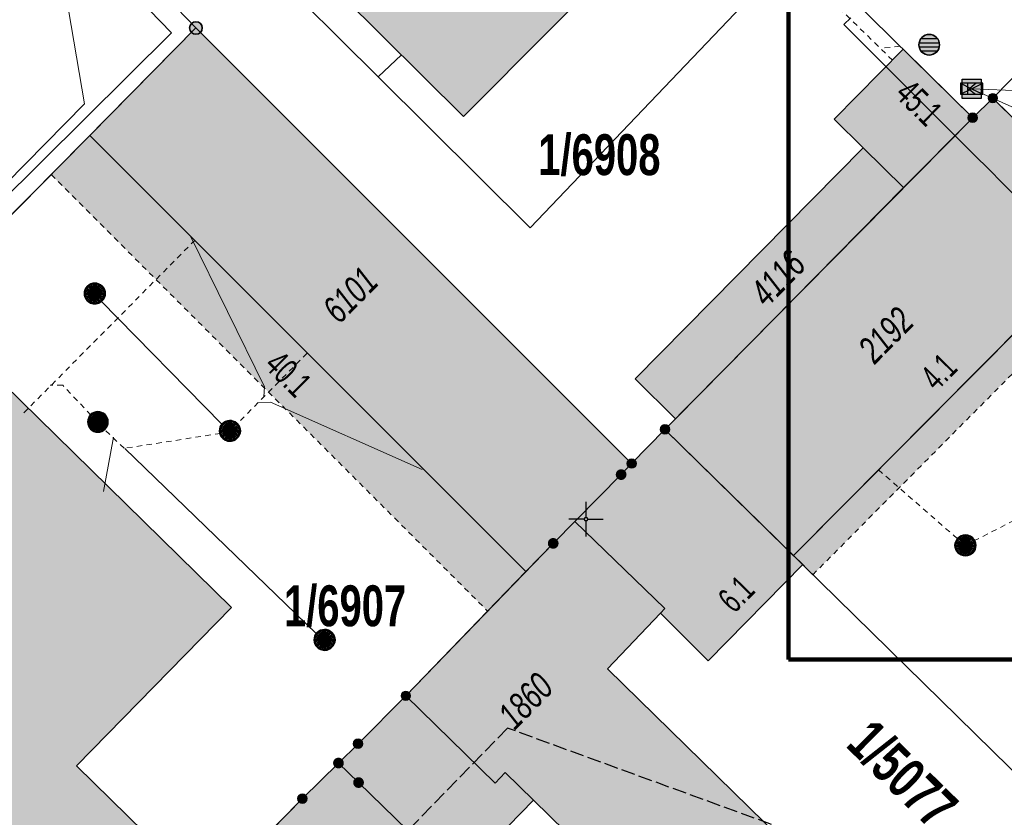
# Model space of a CAD drawing. Header units: metres. Extents: x 2695560 to 2696939, y 1260491 to 1262050.
# Tile 326 of 656: x 2695805 to 2695841, y 1260989 to 1261018. Entities that reach past the tile are written whole.
import ezdxf

# ---------------------------------------------------------------- set-up
doc = ezdxf.new("R2010")
doc.units = ezdxf.units.M
for name, pattern in [('AUSGEZOGEN', [0]), ('STRICHLINIE_S4', [0.66, 0.5, -0.16]), ('VERDECKT2_S2', [0.36, 0.2, -0.16])]:
    doc.linetypes.add(name, pattern=pattern)
for name, color, linetype in [('XR$1$AV_Flächen (EO)', 7, 'AUSGEZOGEN'), ('XR$1$AV_Gebäudeflächen (BB)', 7, 'AUSGEZOGEN'), ('XR$1$AV_Gebäudeflächen (EO)', 7, 'AUSGEZOGEN'), ('XR$1$AV_Grenzpunkte', 7, 'AUSGEZOGEN'), ('XR$1$AV_Grundstück-Nr.', 7, 'AUSGEZOGEN'), ('XR$1$AV_Haus-Nr.', 7, 'AUSGEZOGEN'), ('XR$1$AV_Koordinatennetzpunkte', 7, 'AUSGEZOGEN'), ('XR$1$AV_Linien (BB)', 7, 'AUSGEZOGEN'), ('XR$1$AV_Linien (EO)', 7, 'AUSGEZOGEN'), ('XR$1$AV_Proj. Gebäude', 7, 'AUSGEZOGEN'), ('XR$1$AV_Versicherung-Nr.', 7, 'AUSGEZOGEN'), ('XR$1$AW_LK_Schachtdeckel', 24, 'AUSGEZOGEN'), ('XR$1$FM_LK_SW_TRASSEKNOTEN', 94, 'AUSGEZOGEN'), ('XR$1$Liegenschaftsgrenzen', 7, 'AUSGEZOGEN'), ('XR$1$PFAV', 255, 'AUSGEZOGEN'), ('XR$1$PFAW', 255, 'AUSGEZOGEN'), ('XR$1$PFWFM', 255, 'AUSGEZOGEN'), ('XR$1$TV_LK_KNOTEN', 92, 'AUSGEZOGEN'), ('XR$5$_40012', 7, 'Continuous')]:
    doc.layers.add(name, color=color, linetype=linetype)
for name, color, linetype, lineweight in [('XR$2$ABW-Linie-R-genau', 4, 'AUSGEZOGEN', 18), ('XR$2$ABW-Linie-R-ungenau', 4, 'VERDECKT2_S2', 18), ('XR$2$ABW-Punkt', 6, 'AUSGEZOGEN', 18), ('XR$2$KOM-Linie-U-genau', 91, 'AUSGEZOGEN', 18), ('XR$2$KOM-Punkt-U', 91, 'AUSGEZOGEN', 18), ('XR$5$STANDARD_1', 7, 'AUSGEZOGEN', 13)]:
    doc.layers.add(name, color=color, linetype=linetype, lineweight=lineweight)
doc.styles.add('ARIAL', font='arial.ttf')

# ---------------------------------------------------------------- blocks, each defined once
blk = doc.blocks.new('BAV15')
at = {"layer": 'XR$1$PFAV', "transparency": 33554687}
blk.add_hatch(color=7, dxfattribs=at).paths.add_polyline_path([(0.5, 0), (0.49, 0.101), (0.459, 0.197), (0.41, 0.286), (0.344, 0.362), (0.264, 0.424), (0.174, 0.469), (0.076, 0.494), (-0.025, 0.499), (-0.125, 0.484), (-0.22, 0.449), (-0.306, 0.395), (-0.379, 0.326), (-0.437, 0.243), (-0.477, 0.15), (-0.497, 0.051), (-0.497, -0.051), (-0.477, -0.15), (-0.437, -0.243), (-0.379, -0.326), (-0.306, -0.395), (-0.22, -0.449), (-0.125, -0.484), (-0.025, -0.499), (0.076, -0.494), (0.174, -0.469), (0.264, -0.424), (0.344, -0.362), (0.41, -0.286), (0.459, -0.197), (0.49, -0.101)])
at = {"color": 7, "transparency": 33554687}
for start, end in [(90, 270), (270, 90)]:
    blk.add_arc((0, 0), 0.5, start, end, dxfattribs=at)
at = {"layer": 'XR$1$PFAV', "transparency": 33554687}
blk.add_circle((0, 0), 0.5, dxfattribs=at)
blk = doc.blocks.new('BWAV20')
at = {"true_color": 0x000000, "transparency": 33554687}
blk.add_hatch(color=18, dxfattribs=at).paths.add_polyline_path([(0.167, 0), (0.163, 0.034), (0.153, 0.066), (0.137, 0.095), (0.115, 0.121), (0.088, 0.141), (0.058, 0.156), (0.025, 0.165), (-0.008, 0.166), (-0.042, 0.161), (-0.073, 0.15), (-0.102, 0.132), (-0.126, 0.109), (-0.146, 0.081), (-0.159, 0.05), (-0.166, 0.017), (-0.166, -0.017), (-0.159, -0.05), (-0.146, -0.081), (-0.126, -0.109), (-0.102, -0.132), (-0.073, -0.15), (-0.042, -0.161), (-0.008, -0.166), (0.025, -0.165), (0.058, -0.156), (0.088, -0.141), (0.115, -0.121), (0.137, -0.095), (0.153, -0.066), (0.163, -0.034)])
at = {"layer": 'XR$1$PFAV', "transparency": 33554687}
blk.add_hatch(color=7, dxfattribs=at).paths.add_polyline_path([(0.5, 0), (0.49, 0.101), (0.459, 0.197), (0.41, 0.286), (0.344, 0.362), (0.264, 0.424), (0.174, 0.469), (0.076, 0.494), (-0.025, 0.499), (-0.125, 0.484), (-0.22, 0.449), (-0.306, 0.395), (-0.379, 0.326), (-0.437, 0.243), (-0.477, 0.15), (-0.497, 0.051), (-0.497, -0.051), (-0.477, -0.15), (-0.437, -0.243), (-0.379, -0.326), (-0.306, -0.395), (-0.22, -0.449), (-0.125, -0.484), (-0.025, -0.499), (0.076, -0.494), (0.174, -0.469), (0.264, -0.424), (0.344, -0.362), (0.41, -0.286), (0.459, -0.197), (0.49, -0.101)])
blk = doc.blocks.new('BAV2041')
at = {"color": 7, "transparency": 33554687}
for p, q in [((0, 0.5), (0, 0.05)), ((-0.05, 0), (-0.5, 0)), ((0.05, 0), (0.5, 0)), ((0, -0.05), (0, -0.5))]:
    blk.add_line(p, q, dxfattribs=at)
blk.add_circle((0, 0), 0.05, dxfattribs=at)
for start, end in [(90, 270), (270, 90)]:
    blk.add_arc((0, 0), 0.05, start, end, dxfattribs=at)
blk = doc.blocks.new('BAW2088')
at = {"layer": 'XR$1$PFAW', "transparency": 33554687}
blk.add_hatch(color=253, dxfattribs=at).paths.add_polyline_path([(0.51, 0), (0.5, 0.101), (0.47, 0.197), (0.421, 0.286), (0.355, 0.362), (0.275, 0.424), (0.184, 0.469), (0.086, 0.494), (-0.015, 0.499), (-0.115, 0.484), (-0.21, 0.449), (-0.296, 0.395), (-0.369, 0.326), (-0.427, 0.243), (-0.467, 0.15), (-0.487, 0.051), (-0.487, -0.051), (-0.467, -0.15), (-0.427, -0.243), (-0.369, -0.326), (-0.296, -0.395), (-0.21, -0.449), (-0.115, -0.484), (-0.015, -0.499), (0.086, -0.494), (0.184, -0.469), (0.275, -0.424), (0.355, -0.362), (0.421, -0.286), (0.47, -0.197), (0.5, -0.101)])
at = {"transparency": 33554687}
for start, end in [(91.1948, 268.8052), (268.8052, 91.1948)]:
    blk.add_arc((0.01, 0), 0.5, start, end, dxfattribs=at)
at = {"layer": 'XR$1$PFAW', "transparency": 33554687}
blk.add_circle((0.01, 0), 0.5, dxfattribs=at)
blk = doc.blocks.new('BAW2090')
at = {"layer": 'XR$1$PFAW', "lineweight": 25, "transparency": 33554687}
blk.add_hatch(color=7, dxfattribs=at).paths.add_polyline_path([(0.5, 0), (0.49, 0.101), (0.459, 0.197), (0.41, 0.286), (0.344, 0.362), (0.264, 0.424), (0.174, 0.469), (0.076, 0.494), (-0.025, 0.499), (-0.125, 0.484), (-0.22, 0.449), (-0.306, 0.395), (-0.379, 0.326), (-0.437, 0.243), (-0.477, 0.15), (-0.497, 0.051), (-0.497, -0.051), (-0.477, -0.15), (-0.437, -0.243), (-0.379, -0.326), (-0.306, -0.395), (-0.22, -0.449), (-0.125, -0.484), (-0.025, -0.499), (0.076, -0.494), (0.174, -0.469), (0.264, -0.424), (0.344, -0.362), (0.41, -0.286), (0.459, -0.197), (0.49, -0.101)])
at = {"lineweight": 25, "transparency": 33554687}
for p, q in [((-0.177, 0.468), (-0.177, -0.468)), ((0.179, 0.467), (0.177, -0.468))]:
    blk.add_line(p, q, dxfattribs=at)
for start, end in [(90, 180), (0, 90), (180, 270), (270, 0)]:
    blk.add_arc((0, 0), 0.5, start, end, dxfattribs=at)
blk = doc.blocks.new('BWFM6')
at = {"layer": 'XR$1$PFWFM', "transparency": 33554687}
blk.add_hatch(color=7, dxfattribs=at).paths.add_polyline_path([(0.5, 0), (0.49, 0.101), (0.459, 0.197), (0.41, 0.286), (0.344, 0.362), (0.264, 0.424), (0.174, 0.469), (0.076, 0.494), (-0.025, 0.499), (-0.125, 0.484), (-0.22, 0.449), (-0.306, 0.395), (-0.379, 0.326), (-0.437, 0.243), (-0.477, 0.15), (-0.497, 0.051), (-0.497, -0.051), (-0.477, -0.15), (-0.437, -0.243), (-0.379, -0.326), (-0.306, -0.395), (-0.22, -0.449), (-0.125, -0.484), (-0.025, -0.499), (0.076, -0.494), (0.174, -0.469), (0.264, -0.424), (0.344, -0.362), (0.41, -0.286), (0.459, -0.197), (0.49, -0.101)])
at = {"color": 94, "transparency": 33554687}
for p, q in [((-0.484, 0.1), (0.486, 0.1)), ((-0.4, 0.3), (0.4, 0.3)), ((-0.487, -0.1), (0.487, -0.1)), ((-0.4, -0.3), (0.4, -0.3))]:
    blk.add_line(p, q, dxfattribs=at)
for start, end in [(90, 270), (270, 90)]:
    blk.add_arc((0, 0), 0.5, start, end, dxfattribs=at)
at = {"layer": 'XR$1$PFWFM', "transparency": 33554687}
blk.add_circle((0, 0, 0.993), 0.5, dxfattribs=at)
blk = doc.blocks.new('BTV1')
at = {"layer": 'XR$1$PFWFM', "transparency": 33554687}
blk.add_hatch(color=7, dxfattribs=at).paths.add_polyline_path([(-0.5, 0.5), (-0.5, -0.5), (0.5, -0.5), (0.5, 0.5)])
at = {"color": 92, "transparency": 33554687}
for p, q in [((-0.219, 0.321), (-0.219, -0.298)), ((-0.208, -0.05), (0.23, 0.31)), ((-0.159, 0.001), (0.192, -0.283))]:
    blk.add_line(p, q, dxfattribs=at)
blk.add_polyline3d([(-0.5, 0.5, 0.993), (0.5, 0.5, 0.993), (0.5, -0.5, 0.993), (-0.5, -0.5, 0.993)], close=True, dxfattribs=at)
blk = doc.blocks.new('KOM-BAUWERK-U')
at = {"layer": 'XR$2$KOM-Punkt-U', "linetype": 'AUSGEZOGEN', "lineweight": 25, "transparency": 33554687}
blk.add_polyline3d([(-400, -200, 2500), (400, -200, 2500), (400, 200, 2500), (-400, 200, 2500)], close=True, dxfattribs=at)
for points in [[(-400, 200, 2500), (0, 0, 2500), (400, -200, 2500)], [(-400, -200, 2500), (0, 0, 2500), (400, 200, 2500)]]:
    blk.add_polyline3d(points, dxfattribs=at)
blk = doc.blocks.new('ABW-SCHLAMMSAMMLER_RUND')
at = {"layer": 'XR$2$ABW-Punkt', "linetype": 'AUSGEZOGEN', "lineweight": 13, "transparency": 33554687}
for p, q in [((-70, 75, 2500), (70, 75, 2500)), ((-70, -75, 2500), (70, -75, 2500))]:
    blk.add_line(p, q, dxfattribs=at)
blk.add_polyline3d([(90, 0, 2500), (0, 0, 2500), (-90, 0, 2500)], dxfattribs=at)
at = {"layer": 'XR$2$ABW-Punkt', "linetype": 'AUSGEZOGEN', "lineweight": 25, "transparency": 33554687}
for points in [[(-147, 29, 2500), (0, 0, 2500), (-150, 0, 2500)], [(-147, 29), (0, 0), (-150, 0)], [(-147, 29, 2500), (-147, 29), (-150, 0), (-150, 0, 2500)], [(-150, 0, 2500), (0, 0, 2500), (-147, -29, 2500)], [(-150, 0), (0, 0), (-147, -29)], [(-139, 57, 2500), (0, 0, 2500), (-147, 29, 2500)], [(-139, 57), (0, 0), (-147, 29)], [(-139, 57, 2500), (-139, 57), (-147, 29), (-147, 29, 2500)], [(-147, -29, 2500), (0, 0, 2500), (-139, -57, 2500)], [(-147, -29), (0, 0), (-139, -57)], [(-125, 83, 2500), (0, 0, 2500), (-139, 57, 2500)], [(-125, 83), (0, 0), (-139, 57)], [(-125, 83, 2500), (-125, 83), (-139, 57), (-139, 57, 2500)], [(-139, -57, 2500), (0, 0, 2500), (-125, -83, 2500)], [(-139, -57), (0, 0), (-125, -83)], [(-106, 106, 2500), (0, 0, 2500), (-125, 83, 2500)], [(-106, 106), (0, 0), (-125, 83)], [(-106, 106, 2500), (-106, 106), (-125, 83), (-125, 83, 2500)], [(-125, -83, 2500), (0, 0, 2500), (-106, -106, 2500)], [(-125, -83), (0, 0), (-106, -106)], [(-83, 125, 2500), (0, 0, 2500), (-106, 106, 2500)], [(-83, 125), (0, 0), (-106, 106)], [(-83, 125, 2500), (-83, 125), (-106, 106), (-106, 106, 2500)], [(-106, -106, 2500), (0, 0, 2500), (-83, -125, 2500)], [(-106, -106), (0, 0), (-83, -125)], [(-57, 139, 2500), (0, 0, 2500), (-83, 125, 2500)], [(-57, 139), (0, 0), (-83, 125)], [(-57, 139, 2500), (-57, 139), (-83, 125), (-83, 125, 2500)], [(-83, -125, 2500), (0, 0, 2500), (-57, -139, 2500)], [(-83, -125), (0, 0), (-57, -139)], [(-29, 147, 2500), (0, 0, 2500), (-57, 139, 2500)], [(-29, 147), (0, 0), (-57, 139)], [(-29, 147, 2500), (-29, 147), (-57, 139), (-57, 139, 2500)], [(-57, -139, 2500), (0, 0, 2500), (-29, -147, 2500)], [(-57, -139), (0, 0), (-29, -147)], [(0, 150, 2500), (0, 0, 2500), (-29, 147, 2500)], [(0, 150), (0, 0), (-29, 147)], [(0, 150, 2500), (0, 150), (-29, 147), (-29, 147, 2500)], [(-29, -147, 2500), (0, 0, 2500), (0, -150, 2500)], [(-29, -147), (0, 0), (0, -150)], [(29, 147, 2500), (0, 0, 2500), (0, 150, 2500)], [(29, 147), (0, 0), (0, 150)], [(29, 147, 2500), (29, 147), (0, 150), (0, 150, 2500)], [(57, 139, 2500), (0, 0, 2500), (29, 147, 2500)], [(57, 139), (0, 0), (29, 147)], [(83, 125, 2500), (0, 0, 2500), (57, 139, 2500)], [(83, 125), (0, 0), (57, 139)], [(106, 106, 2500), (0, 0, 2500), (83, 125, 2500)], [(106, 106), (0, 0), (83, 125)], [(125, 83, 2500), (0, 0, 2500), (106, 106, 2500)], [(125, 83), (0, 0), (106, 106)], [(139, 57, 2500), (0, 0, 2500), (125, 83, 2500)], [(139, 57), (0, 0), (125, 83)], [(147, 29, 2500), (0, 0, 2500), (139, 57, 2500)], [(147, 29), (0, 0), (139, 57)], [(150, 0, 2500), (0, 0, 2500), (147, 29, 2500)], [(150, 0), (0, 0), (147, 29)], [(0, -150, 2500), (0, 0, 2500), (29, -147, 2500)], [(29, -147, 2500), (0, 0, 2500), (57, -139, 2500)], [(57, -139, 2500), (0, 0, 2500), (83, -125, 2500)], [(83, -125, 2500), (0, 0, 2500), (106, -106, 2500)], [(106, -106, 2500), (0, 0, 2500), (125, -83, 2500)], [(125, -83, 2500), (0, 0, 2500), (139, -57, 2500)], [(139, -57, 2500), (0, 0, 2500), (147, -29, 2500)], [(147, -29, 2500), (0, 0, 2500), (150, 0, 2500)], [(0, -150), (0, 0), (29, -147)], [(29, -147), (0, 0), (57, -139)], [(57, -139), (0, 0), (83, -125)], [(83, -125), (0, 0), (106, -106)], [(106, -106), (0, 0), (125, -83)], [(125, -83), (0, 0), (139, -57)], [(139, -57), (0, 0), (147, -29)], [(147, -29), (0, 0), (150, 0)], [(57, 139, 2500), (57, 139), (29, 147), (29, 147, 2500)], [(83, 125, 2500), (83, 125), (57, 139), (57, 139, 2500)], [(106, 106, 2500), (106, 106), (83, 125), (83, 125, 2500)], [(125, 83, 2500), (125, 83), (106, 106), (106, 106, 2500)], [(139, 57, 2500), (139, 57), (125, 83), (125, 83, 2500)], [(147, 29, 2500), (147, 29), (139, 57), (139, 57, 2500)], [(150, 0, 2500), (150, 0), (147, 29), (147, 29, 2500)], [(-150, 0, 2500), (-150, 0), (-147, -29), (-147, -29, 2500)], [(-147, -29, 2500), (-147, -29), (-139, -57), (-139, -57, 2500)], [(-139, -57, 2500), (-139, -57), (-125, -83), (-125, -83, 2500)], [(-125, -83, 2500), (-125, -83), (-106, -106), (-106, -106, 2500)], [(-106, -106, 2500), (-106, -106), (-83, -125), (-83, -125, 2500)], [(-83, -125, 2500), (-83, -125), (-57, -139), (-57, -139, 2500)], [(-57, -139, 2500), (-57, -139), (-29, -147), (-29, -147, 2500)], [(-29, -147, 2500), (-29, -147), (0, -150), (0, -150, 2500)], [(0, -150, 2500), (0, -150), (29, -147), (29, -147, 2500)], [(29, -147, 2500), (29, -147), (57, -139), (57, -139, 2500)], [(57, -139, 2500), (57, -139), (83, -125), (83, -125, 2500)], [(83, -125, 2500), (83, -125), (106, -106), (106, -106, 2500)], [(106, -106, 2500), (106, -106), (125, -83), (125, -83, 2500)], [(125, -83, 2500), (125, -83), (139, -57), (139, -57, 2500)], [(139, -57, 2500), (139, -57), (147, -29), (147, -29, 2500)], [(147, -29, 2500), (147, -29), (150, 0), (150, 0, 2500)]]:
    blk.add_3dface(points, dxfattribs=at)
blk = doc.blocks.new('ABW-OELABSCHEIDER')
at = {"layer": 'XR$2$ABW-Punkt', "linetype": 'AUSGEZOGEN', "lineweight": 25, "transparency": 33554687}
for p, q in [((-100, 283, 2500), (-100, -283, 2500)), ((100, 283, 2500), (100, -283, 2500))]:
    blk.add_line(p, q, dxfattribs=at)
for points in [[(-294, 59, 2500), (0, 0, 2500), (-300, 0, 2500)], [(-294, 59), (0, 0), (-300, 0)], [(-294, 59, 2500), (-294, 59), (-300, 0), (-300, 0, 2500)], [(-277, 115, 2500), (0, 0, 2500), (-294, 59, 2500)], [(-277, 115), (0, 0), (-294, 59)], [(-277, 115, 2500), (-277, 115), (-294, 59), (-294, 59, 2500)], [(-249, 167, 2500), (0, 0, 2500), (-277, 115, 2500)], [(-249, 167), (0, 0), (-277, 115)], [(-249, 167, 2500), (-249, 167), (-277, 115), (-277, 115, 2500)], [(-212, 212, 2500), (0, 0, 2500), (-249, 167, 2500)], [(-212, 212), (0, 0), (-249, 167)], [(-212, 212, 2500), (-212, 212), (-249, 167), (-249, 167, 2500)], [(-167, 249, 2500), (0, 0, 2500), (-212, 212, 2500)], [(-167, 249), (0, 0), (-212, 212)], [(-167, 249, 2500), (-167, 249), (-212, 212), (-212, 212, 2500)], [(-115, 277, 2500), (0, 0, 2500), (-167, 249, 2500)], [(-115, 277), (0, 0), (-167, 249)], [(-115, 277, 2500), (-115, 277), (-167, 249), (-167, 249, 2500)], [(-59, 294, 2500), (0, 0, 2500), (-115, 277, 2500)], [(-59, 294), (0, 0), (-115, 277)], [(-59, 294, 2500), (-59, 294), (-115, 277), (-115, 277, 2500)], [(0, 300, 2500), (0, 0, 2500), (-59, 294, 2500)], [(0, 300), (0, 0), (-59, 294)], [(0, 300, 2500), (0, 300), (-59, 294), (-59, 294, 2500)], [(59, 294, 2500), (0, 0, 2500), (0, 300, 2500)], [(59, 294), (0, 0), (0, 300)], [(59, 294, 2500), (59, 294), (0, 300), (0, 300, 2500)], [(115, 277, 2500), (0, 0, 2500), (59, 294, 2500)], [(115, 277), (0, 0), (59, 294)], [(167, 249, 2500), (0, 0, 2500), (115, 277, 2500)], [(167, 249), (0, 0), (115, 277)], [(212, 212, 2500), (0, 0, 2500), (167, 249, 2500)], [(212, 212), (0, 0), (167, 249)], [(249, 167, 2500), (0, 0, 2500), (212, 212, 2500)], [(249, 167), (0, 0), (212, 212)], [(277, 115, 2500), (0, 0, 2500), (249, 167, 2500)], [(277, 115), (0, 0), (249, 167)], [(294, 59, 2500), (0, 0, 2500), (277, 115, 2500)], [(294, 59), (0, 0), (277, 115)], [(300, 0, 2500), (0, 0, 2500), (294, 59, 2500)], [(300, 0), (0, 0), (294, 59)], [(115, 277, 2500), (115, 277), (59, 294), (59, 294, 2500)], [(167, 249, 2500), (167, 249), (115, 277), (115, 277, 2500)], [(212, 212, 2500), (212, 212), (167, 249), (167, 249, 2500)], [(249, 167, 2500), (249, 167), (212, 212), (212, 212, 2500)], [(277, 115, 2500), (277, 115), (249, 167), (249, 167, 2500)], [(294, 59, 2500), (294, 59), (277, 115), (277, 115, 2500)], [(300, 0, 2500), (300, 0), (294, 59), (294, 59, 2500)], [(-300, 0, 2500), (0, 0, 2500), (-294, -59, 2500)], [(-300, 0), (0, 0), (-294, -59)], [(-300, 0, 2500), (-300, 0), (-294, -59), (-294, -59, 2500)], [(-294, -59, 2500), (0, 0, 2500), (-277, -115, 2500)], [(-294, -59), (0, 0), (-277, -115)], [(-294, -59, 2500), (-294, -59), (-277, -115), (-277, -115, 2500)], [(-277, -115, 2500), (0, 0, 2500), (-249, -167, 2500)], [(-277, -115), (0, 0), (-249, -167)], [(-277, -115, 2500), (-277, -115), (-249, -167), (-249, -167, 2500)], [(-249, -167, 2500), (0, 0, 2500), (-212, -212, 2500)], [(-249, -167), (0, 0), (-212, -212)], [(-249, -167, 2500), (-249, -167), (-212, -212), (-212, -212, 2500)], [(-212, -212, 2500), (0, 0, 2500), (-167, -249, 2500)], [(-212, -212), (0, 0), (-167, -249)], [(-212, -212, 2500), (-212, -212), (-167, -249), (-167, -249, 2500)], [(-167, -249, 2500), (0, 0, 2500), (-115, -277, 2500)], [(-167, -249), (0, 0), (-115, -277)], [(-167, -249, 2500), (-167, -249), (-115, -277), (-115, -277, 2500)], [(-115, -277, 2500), (0, 0, 2500), (-59, -294, 2500)], [(-115, -277), (0, 0), (-59, -294)], [(-115, -277, 2500), (-115, -277), (-59, -294), (-59, -294, 2500)], [(-59, -294, 2500), (0, 0, 2500), (0, -300, 2500)], [(-59, -294), (0, 0), (0, -300)], [(-59, -294, 2500), (-59, -294), (0, -300), (0, -300, 2500)], [(0, -300, 2500), (0, 0, 2500), (59, -294, 2500)], [(59, -294, 2500), (0, 0, 2500), (115, -277, 2500)], [(115, -277, 2500), (0, 0, 2500), (167, -249, 2500)], [(167, -249, 2500), (0, 0, 2500), (212, -212, 2500)], [(212, -212, 2500), (0, 0, 2500), (249, -167, 2500)], [(249, -167, 2500), (0, 0, 2500), (277, -115, 2500)], [(277, -115, 2500), (0, 0, 2500), (294, -59, 2500)], [(294, -59, 2500), (0, 0, 2500), (300, 0, 2500)], [(0, -300), (0, 0), (59, -294)], [(59, -294), (0, 0), (115, -277)], [(115, -277), (0, 0), (167, -249)], [(167, -249), (0, 0), (212, -212)], [(212, -212), (0, 0), (249, -167)], [(249, -167), (0, 0), (277, -115)], [(277, -115), (0, 0), (294, -59)], [(294, -59), (0, 0), (300, 0)], [(0, -300, 2500), (0, -300), (59, -294), (59, -294, 2500)], [(59, -294, 2500), (59, -294), (115, -277), (115, -277, 2500)], [(115, -277, 2500), (115, -277), (167, -249), (167, -249, 2500)], [(167, -249, 2500), (167, -249), (212, -212), (212, -212, 2500)], [(212, -212, 2500), (212, -212), (249, -167), (249, -167, 2500)], [(249, -167, 2500), (249, -167), (277, -115), (277, -115, 2500)], [(277, -115, 2500), (277, -115), (294, -59), (294, -59, 2500)], [(294, -59, 2500), (294, -59), (300, 0), (300, 0, 2500)]]:
    blk.add_3dface(points, dxfattribs=at)
blk = doc.blocks.new('ABW-DECKEL')
at = {"layer": 'XR$2$ABW-Punkt', "linetype": 'AUSGEZOGEN', "lineweight": 25, "transparency": 33554687}
for points in [[(-343, 68, 2500), (0, 0, 2500), (-350, 0, 2500)], [(-343, 68), (0, 0), (-350, 0)], [(-343, 68, 2500), (-343, 68), (-350, 0), (-350, 0, 2500)], [(-350, 0, 2500), (0, 0, 2500), (-343, -68, 2500)], [(-350, 0), (0, 0), (-343, -68)], [(-323, 134, 2500), (0, 0, 2500), (-343, 68, 2500)], [(-323, 134), (0, 0), (-343, 68)], [(-323, 134, 2500), (-323, 134), (-343, 68), (-343, 68, 2500)], [(-343, -68, 2500), (0, 0, 2500), (-323, -134, 2500)], [(-343, -68), (0, 0), (-323, -134)], [(-291, 194, 2500), (0, 0, 2500), (-323, 134, 2500)], [(-291, 194), (0, 0), (-323, 134)], [(-291, 194, 2500), (-291, 194), (-323, 134), (-323, 134, 2500)], [(-323, -134, 2500), (0, 0, 2500), (-291, -194, 2500)], [(-323, -134), (0, 0), (-291, -194)], [(-247, 247, 2500), (0, 0, 2500), (-291, 194, 2500)], [(-247, 247), (0, 0), (-291, 194)], [(-247, 247, 2500), (-247, 247), (-291, 194), (-291, 194, 2500)], [(-291, -194, 2500), (0, 0, 2500), (-247, -247, 2500)], [(-291, -194), (0, 0), (-247, -247)], [(-194, 291, 2500), (0, 0, 2500), (-247, 247, 2500)], [(-194, 291), (0, 0), (-247, 247)], [(-194, 291, 2500), (-194, 291), (-247, 247), (-247, 247, 2500)], [(-247, -247, 2500), (0, 0, 2500), (-194, -291, 2500)], [(-247, -247), (0, 0), (-194, -291)], [(-134, 323, 2500), (0, 0, 2500), (-194, 291, 2500)], [(-134, 323), (0, 0), (-194, 291)], [(-134, 323, 2500), (-134, 323), (-194, 291), (-194, 291, 2500)], [(-194, -291, 2500), (0, 0, 2500), (-134, -323, 2500)], [(-194, -291), (0, 0), (-134, -323)], [(-68, 343, 2500), (0, 0, 2500), (-134, 323, 2500)], [(-68, 343), (0, 0), (-134, 323)], [(-68, 343, 2500), (-68, 343), (-134, 323), (-134, 323, 2500)], [(-134, -323, 2500), (0, 0, 2500), (-68, -343, 2500)], [(-134, -323), (0, 0), (-68, -343)], [(0, 350, 2500), (0, 0, 2500), (-68, 343, 2500)], [(0, 350), (0, 0), (-68, 343)], [(0, 350, 2500), (0, 350), (-68, 343), (-68, 343, 2500)], [(-68, -343, 2500), (0, 0, 2500), (0, -350, 2500)], [(-68, -343), (0, 0), (0, -350)], [(68, 343, 2500), (0, 0, 2500), (0, 350, 2500)], [(68, 343), (0, 0), (0, 350)], [(68, 343, 2500), (68, 343), (0, 350), (0, 350, 2500)], [(134, 323, 2500), (0, 0, 2500), (68, 343, 2500)], [(134, 323), (0, 0), (68, 343)], [(194, 291, 2500), (0, 0, 2500), (134, 323, 2500)], [(194, 291), (0, 0), (134, 323)], [(247, 247, 2500), (0, 0, 2500), (194, 291, 2500)], [(247, 247), (0, 0), (194, 291)], [(291, 194, 2500), (0, 0, 2500), (247, 247, 2500)], [(291, 194), (0, 0), (247, 247)], [(323, 134, 2500), (0, 0, 2500), (291, 194, 2500)], [(323, 134), (0, 0), (291, 194)], [(343, 68, 2500), (0, 0, 2500), (323, 134, 2500)], [(343, 68), (0, 0), (323, 134)], [(350, 0, 2500), (0, 0, 2500), (343, 68, 2500)], [(350, 0), (0, 0), (343, 68)], [(0, -350, 2500), (0, 0, 2500), (68, -343, 2500)], [(68, -343, 2500), (0, 0, 2500), (134, -323, 2500)], [(134, -323, 2500), (0, 0, 2500), (194, -291, 2500)], [(194, -291, 2500), (0, 0, 2500), (247, -247, 2500)], [(247, -247, 2500), (0, 0, 2500), (291, -194, 2500)], [(291, -194, 2500), (0, 0, 2500), (323, -134, 2500)], [(323, -134, 2500), (0, 0, 2500), (343, -68, 2500)], [(343, -68, 2500), (0, 0, 2500), (350, 0, 2500)], [(0, -350), (0, 0), (68, -343)], [(68, -343), (0, 0), (134, -323)], [(134, -323), (0, 0), (194, -291)], [(194, -291), (0, 0), (247, -247)], [(247, -247), (0, 0), (291, -194)], [(291, -194), (0, 0), (323, -134)], [(323, -134), (0, 0), (343, -68)], [(343, -68), (0, 0), (350, 0)], [(134, 323, 2500), (134, 323), (68, 343), (68, 343, 2500)], [(194, 291, 2500), (194, 291), (134, 323), (134, 323, 2500)], [(247, 247, 2500), (247, 247), (194, 291), (194, 291, 2500)], [(291, 194, 2500), (291, 194), (247, 247), (247, 247, 2500)], [(323, 134, 2500), (323, 134), (291, 194), (291, 194, 2500)], [(343, 68, 2500), (343, 68), (323, 134), (323, 134, 2500)], [(350, 0, 2500), (350, 0), (343, 68), (343, 68, 2500)], [(-350, 0, 2500), (-350, 0), (-343, -68), (-343, -68, 2500)], [(-343, -68, 2500), (-343, -68), (-323, -134), (-323, -134, 2500)], [(-323, -134, 2500), (-323, -134), (-291, -194), (-291, -194, 2500)], [(-291, -194, 2500), (-291, -194), (-247, -247), (-247, -247, 2500)], [(-247, -247, 2500), (-247, -247), (-194, -291), (-194, -291, 2500)], [(-194, -291, 2500), (-194, -291), (-134, -323), (-134, -323, 2500)], [(-134, -323, 2500), (-134, -323), (-68, -343), (-68, -343, 2500)], [(-68, -343, 2500), (-68, -343), (0, -350), (0, -350, 2500)], [(0, -350, 2500), (0, -350), (68, -343), (68, -343, 2500)], [(68, -343, 2500), (68, -343), (134, -323), (134, -323, 2500)], [(134, -323, 2500), (134, -323), (194, -291), (194, -291, 2500)], [(194, -291, 2500), (194, -291), (247, -247), (247, -247, 2500)], [(247, -247, 2500), (247, -247), (291, -194), (291, -194, 2500)], [(291, -194, 2500), (291, -194), (323, -134), (323, -134, 2500)], [(323, -134, 2500), (323, -134), (343, -68), (343, -68, 2500)], [(343, -68, 2500), (343, -68), (350, 0), (350, 0, 2500)]]:
    blk.add_3dface(points, dxfattribs=at)

msp = doc.modelspace()

# ---------------------------------------------------------------- hatches: boundary and pattern name
at = {"layer": 'XR$1$AV_Gebäudeflächen (BB)', "true_color": 0xd2d2d2, "transparency": 33554687}
for points in [[(2695822.027, 1261026.743), (2695815.626, 1261020.295), (2695821.523, 1261014.433), (2695827.96, 1261020.909)], [(2695823.788, 1260997.904), (2695824.78, 1260998.93), (2695827.249, 1261001.428), (2695827.63, 1261001.83), (2695811.8, 1261017.65), (2695807.945, 1261013.749)], [(2695829.22, 1261003.454), (2695831.92, 1261006.188), (2695837.511, 1261011.85), (2695840.02, 1261014.39), (2695837.491, 1261016.875), (2695834.988, 1261014.342), (2695836.046, 1261013.298), (2695827.754, 1261004.902)], [(2695828.84, 1261003.07), (2695833.509, 1260998.486), (2695845.431, 1261010.488), (2695840.752, 1261015.101), (2695840.02, 1261014.39), (2695837.511, 1261011.85), (2695831.92, 1261006.188), (2695829.22, 1261003.454)], [(2695812.419, 1260985.995), (2695807.461, 1260990.852), (2695813.089, 1260996.597), (2695804.154, 1261005.351), (2695791.867, 1260992.81), (2695805.758, 1260979.291)], [(2695828.84, 1261003.07), (2695827.63, 1261001.83), (2695827.249, 1261001.428), (2695824.78, 1260998.93), (2695823.788, 1260997.904), (2695822.398, 1260996.466), (2695819.426, 1260993.393), (2695817.691, 1260991.653), (2695816.979, 1260990.951), (2695817.708, 1260990.242), (2695821.287, 1260986.763), (2695824.067, 1260989.603), (2695834.47, 1260979.42), (2695838.172, 1260983.203), (2695826.755, 1260994.378), (2695828.678, 1260996.399), (2695830.41, 1260994.659), (2695833.844, 1260998.157), (2695833.509, 1260998.486)], [(2695816.979, 1260990.951), (2695815.67, 1260989.66), (2695814.516, 1260988.49), (2695819.837, 1260983.258), (2695829.55, 1260973.88), (2695832, 1260976.35), (2695821.287, 1260986.763), (2695817.708, 1260990.242)]]:
    msp.add_hatch(color=254, dxfattribs=at).paths.add_polyline_path(points)
at = {"layer": 'XR$1$AV_Gebäudeflächen (EO)', "true_color": 0xebebeb, "transparency": 33554687}
for points in [[(2695806.539, 1261012.325), (2695822.398, 1260996.466), (2695823.788, 1260997.904), (2695807.945, 1261013.749)], [(2695834.211, 1260997.788), (2695846.133, 1261009.79), (2695845.431, 1261010.488), (2695833.509, 1260998.486), (2695833.844, 1260998.157)]]:
    msp.add_hatch(color=7, dxfattribs=at).paths.add_polyline_path(points)

# ---------------------------------------------------------------- linework, layer by layer
at = {"layer": 'XR$1$AV_Flächen (EO)', "color": 7, "linetype": 'VERDECKT2_S2', "transparency": 33554687}
for p, q in [((2695806.539, 1261012.325), (2695822.398, 1260996.466)), ((2695833.844, 1260998.157), (2695834.211, 1260997.788))]:
    msp.add_line(p, q, dxfattribs=at)
at = {"layer": 'XR$1$AV_Flächen (EO)', "color": 7, "linetype": 'AUSGEZOGEN', "transparency": 33554687}
for points in [[(2695822.398, 1260996.466), (2695823.788, 1260997.904), (2695807.945, 1261013.749), (2695806.539, 1261012.325)], [(2695845.431, 1261010.488), (2695833.509, 1260998.486), (2695833.844, 1260998.157)]]:
    msp.add_lwpolyline(points, dxfattribs=at)
at = {"layer": 'XR$1$AV_Flächen (EO)', "color": 7, "linetype": 'VERDECKT2_S2', "transparency": 33554687}
msp.add_lwpolyline([(2695834.211, 1260997.788), (2695846.133, 1261009.79), (2695845.431, 1261010.488)], dxfattribs=at)
at = {"layer": 'XR$1$AV_Linien (BB)', "color": 7, "linetype": 'AUSGEZOGEN', "transparency": 33554687}
for p, q in [((2695786.14, 1260991.68), (2695807.945, 1261013.749)), ((2695823.788, 1260997.904), (2695807.945, 1261013.749)), ((2695845.431, 1261010.488), (2695833.509, 1260998.486)), ((2695828.84, 1261003.07), (2695829.22, 1261003.454)), ((2695827.63, 1261001.83), (2695828.84, 1261003.07)), ((2695828.84, 1261003.07), (2695833.509, 1260998.486))]:
    msp.add_line(p, q, dxfattribs=at)
for points in [[(2695827.96, 1261020.909), (2695821.523, 1261014.433), (2695815.626, 1261020.295), (2695822.027, 1261026.743)], [(2695807.945, 1261013.749), (2695811.8, 1261017.65), (2695827.63, 1261001.83)], [(2695829.22, 1261003.454), (2695827.754, 1261004.902), (2695836.046, 1261013.298), (2695834.988, 1261014.342), (2695837.491, 1261016.875), (2695840.02, 1261014.39)], [(2695840.02, 1261014.39), (2695840.752, 1261015.101), (2695845.431, 1261010.488)], [(2695829.22, 1261003.454), (2695831.92, 1261006.188), (2695837.511, 1261011.85), (2695840.02, 1261014.39)], [(2695823.788, 1260997.904), (2695824.78, 1260998.93), (2695827.249, 1261001.428), (2695827.63, 1261001.83)], [(2695833.509, 1260998.486), (2695833.844, 1260998.157), (2695830.41, 1260994.659), (2695828.678, 1260996.399), (2695826.755, 1260994.378), (2695838.172, 1260983.203), (2695834.47, 1260979.42), (2695824.067, 1260989.603), (2695821.287, 1260986.763)], [(2695816.979, 1260990.951), (2695817.691, 1260991.653), (2695819.426, 1260993.393), (2695822.398, 1260996.466), (2695823.788, 1260997.904)], [(2695819.837, 1260983.258), (2695814.516, 1260988.49), (2695815.67, 1260989.66), (2695816.979, 1260990.951)], [(2695821.287, 1260986.763), (2695817.708, 1260990.242), (2695816.979, 1260990.951)]]:
    msp.add_lwpolyline(points, dxfattribs=at)
msp.add_lwpolyline([(2695812.419, 1260985.995), (2695805.758, 1260979.291), (2695791.867, 1260992.81), (2695804.154, 1261005.351), (2695813.089, 1260996.597), (2695807.461, 1260990.852), (2695812.419, 1260985.995)], close=True, dxfattribs=at)
at = {"layer": 'XR$1$AV_Linien (EO)', "color": 7, "linetype": 'AUSGEZOGEN', "transparency": 33554687}
msp.add_line((2695836.046, 1261013.298), (2695837.511, 1261011.85), dxfattribs=at)
for points in [[(2695828.678, 1260996.399), (2695828.838, 1260996.567), (2695825.567, 1260999.726)], [(2695819.426, 1260993.393), (2695822.667, 1260990.224), (2695823.041, 1260990.606), (2695824.067, 1260989.603)]]:
    msp.add_lwpolyline(points, dxfattribs=at)
at = {"layer": 'XR$1$AV_Proj. Gebäude', "color": 8, "linetype": 'STRICHLINIE_S4', "transparency": 33554687}
msp.add_lwpolyline([(2695819.503, 1260988.497), (2695832.001, 1260976.348), (2695835.486, 1260979.934), (2695847.55, 1260968.161), (2695849.24, 1260969.893), (2695848.327, 1260976.89), (2695838.286, 1260986.689), (2695823.12, 1260992.219), (2695819.503, 1260988.497)], close=True, dxfattribs=at)
at = {"layer": 'XR$1$Liegenschaftsgrenzen', "color": 7, "linetype": 'AUSGEZOGEN', "transparency": 33554687}
for p, q in [((2695840.02, 1261014.39), (2695821.92, 1261032.24)), ((2695840.752, 1261015.101), (2695854.42, 1261029.04)), ((2695809.67, 1261019.88), (2695811.8, 1261017.65)), ((2695811.8, 1261017.65), (2695786.14, 1260991.68)), ((2695811.8, 1261017.65), (2695827.63, 1261001.83)), ((2695840.752, 1261015.101), (2695840.02, 1261014.39)), ((2695854.71, 1261001.34), (2695840.752, 1261015.101)), ((2695828.84, 1261003.07), (2695840.02, 1261014.39)), ((2695827.63, 1261001.83), (2695828.84, 1261003.07)), ((2695828.84, 1261003.07), (2695859.05, 1260973.41))]:
    msp.add_line(p, q, dxfattribs=at)
for points in [[(2695816.979, 1260990.951), (2695817.691, 1260991.653), (2695819.426, 1260993.393), (2695824.78, 1260998.93), (2695827.249, 1261001.428), (2695827.63, 1261001.83)], [(2695802.19, 1260976.01), (2695815.67, 1260989.66), (2695816.979, 1260990.951)], [(2695816.979, 1260990.951), (2695817.708, 1260990.242), (2695832, 1260976.35)]]:
    msp.add_lwpolyline(points, dxfattribs=at)
at = {"layer": 'XR$2$ABW-Linie-R-genau', "linetype": 'AUSGEZOGEN', "transparency": 33554687}
for p, q in [((2695808.348, 1261007.743), (2695812.742, 1261003.258)), ((2695808.443, 1261000.817), (2695808.802, 1261002.792)), ((2695816.17, 1260995.658), (2695809.213, 1261002.381))]:
    msp.add_line(p, q, dxfattribs=at)
for points in [[(2695811.6, 1261010.087), (2695814.287, 1261004.618), (2695814.265, 1261004.257)], [(2695820.02, 1261001.619), (2695814.514, 1261004.053), (2695814.066, 1261004.03)]]:
    msp.add_lwpolyline(points, dxfattribs=at)
at = {"layer": 'XR$2$ABW-Linie-R-ungenau', "linetype": 'VERDECKT2_S2', "transparency": 33554687}
for p, q in [((2695837.376, 1261016.986), (2695836.681, 1261016.909)), ((2695811.771, 1261009.947), (2695805.529, 1261003.651)), ((2695815.836, 1261005.835), (2695813.279, 1261003.251)), ((2695809.192, 1261002.386), (2695808.486, 1261003.06)), ((2695812.693, 1261002.922), (2695809.219, 1261002.386)), ((2695839.746, 1260998.856), (2695846.574, 1261002.35)), ((2695836.596, 1261001.605), (2695839.746, 1260998.856))]:
    msp.add_line(p, q, dxfattribs=at)
for points in [[(2695837.11, 1261016.478), (2695819.898, 1261033.296), (2695819.676, 1261033.746)], [(2695807.987, 1261003.585), (2695806.961, 1261004.673), (2695806.503, 1261004.673)]]:
    msp.add_lwpolyline(points, dxfattribs=at)
at = {"layer": 'XR$2$KOM-Linie-U-genau', "linetype": 'AUSGEZOGEN', "transparency": 33554687}
for p, q in [((2695810.907, 1261017.468), (2695803.582, 1261025.208)), ((2695799.845, 1261006.504), (2695810.907, 1261017.468)), ((2695819.265, 1261016.677), (2695818.421, 1261015.872))]:
    msp.add_line(p, q, dxfattribs=at)
for points in [[(2695857.932, 1261026.485), (2695855.06, 1261029.282), (2695841.824, 1261015.362), (2695839.983, 1261015.442)], [(2695818.421, 1261015.872), (2695810.168, 1261024.066), (2695807.339, 1261021.169), (2695806.788, 1261020.598)], [(2695836.984, 1261024.053), (2695834.199, 1261021.138), (2695823.941, 1261010.392), (2695818.421, 1261015.872)], [(2695806.788, 1261020.598), (2695807.751, 1261014.894), (2695799.193, 1261006.196), (2695793.854, 1261004.695)], [(2695839.983, 1261015.442), (2695842.204, 1261014.449), (2695853.392, 1261003.207)]]:
    msp.add_lwpolyline(points, dxfattribs=at)
at = {"layer": 'XR$5$_40012', "color": 7, "linetype": 'AUSGEZOGEN', "lineweight": 13, "transparency": 33554687}
for p, q in [((2695835.344, 1261017.773), (2695835.594, 1261018.023)), ((2695835.594, 1261017.523), (2695835.344, 1261017.773)), ((2695836.095, 1261017.022), (2695835.594, 1261017.523)), ((2695836.596, 1261016.522), (2695836.095, 1261017.022)), ((2695837.097, 1261016.021), (2695836.596, 1261016.522)), ((2695837.597, 1261015.521), (2695837.097, 1261016.021)), ((2695838.098, 1261015.02), (2695837.597, 1261015.521)), ((2695838.599, 1261014.52), (2695838.098, 1261015.02)), ((2695839.099, 1261014.019), (2695838.599, 1261014.52)), ((2695839.6, 1261013.519), (2695839.099, 1261014.019)), ((2695840.101, 1261013.018), (2695839.6, 1261013.519)), ((2695840.601, 1261012.518), (2695840.101, 1261013.018)), ((2695841.102, 1261012.017), (2695840.601, 1261012.518)), ((2695841.603, 1261011.517), (2695841.102, 1261012.017))]:
    msp.add_line(p, q, dxfattribs=at)
at = {"layer": 'XR$5$STANDARD_1', "color": 52, "linetype": 'AUSGEZOGEN', "lineweight": 100, "transparency": 33554687}
for p, q in [((2695833.328, 1261034.648), (2695833.328, 1260994.712)), ((2695833.328, 1260994.712), (2695833.328, 1261034.648)), ((2695833.328, 1260994.712), (2695874.846, 1260994.712)), ((2695874.846, 1260994.712), (2695833.328, 1260994.712))]:
    msp.add_line(p, q, dxfattribs=at)

# ---------------------------------------------------------------- block references
at = {"layer": 'XR$1$AV_Grenzpunkte', "color": 7, "linetype": 'AUSGEZOGEN', "lineweight": -3, "transparency": 33554687}
for name, p, xscale, yscale in [('BAV15', (2695811.8, 1261017.65), 0.4549999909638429, 0.4549999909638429), ('BAV15', (2695840.752, 1261015.101), 0.3249999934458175, 0.3249999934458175), ('BAV15', (2695840.02, 1261014.39), 0.3249999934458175, 0.3249999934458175), ('BAV15', (2695828.84, 1261003.07), 0.3249999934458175, 0.3249999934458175), ('BAV15', (2695827.63, 1261001.83), 0.3249999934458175, 0.3249999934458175), ('BWAV20', (2695827.249, 1261001.428), 0.3899999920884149, 0.3899999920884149), ('BWAV20', (2695824.78, 1260998.93), 0.3899999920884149, 0.3899999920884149), ('BAV15', (2695819.426, 1260993.393), 0.3249999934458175, 0.3249999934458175), ('BAV15', (2695817.691, 1260991.653), 0.3249999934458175, 0.3249999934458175), ('BWAV20', (2695816.979, 1260990.951), 0.3899999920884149, 0.3899999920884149), ('BWAV20', (2695817.708, 1260990.242), 0.3899999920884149, 0.3899999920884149), ('BAV15', (2695815.67, 1260989.66), 0.3249999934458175, 0.3249999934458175)]:
    msp.add_blockref(name, p, dxfattribs=dict(at, xscale=xscale, yscale=yscale))
at = {"layer": 'XR$1$AV_Koordinatennetzpunkte', "color": 7, "linetype": 'AUSGEZOGEN', "lineweight": -3, "transparency": 33554687, "xscale": 1.25, "yscale": 1.25}
msp.add_blockref('BAV2041', (2695825.97, 1260999.81), dxfattribs=at)
at = {"layer": 'XR$1$AW_LK_Schachtdeckel', "color": 24, "linetype": 'AUSGEZOGEN', "lineweight": -3, "transparency": 33554687}
for name, p, xscale, yscale, rotation in [('BAW2088', (2695808.122, 1261008.01), 0.7578193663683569, 0.7578193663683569, 314.691308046), ('BAW2090', (2695808.24, 1261003.342), 0.7499999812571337, 0.7499999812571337, 315.026446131), ('BAW2088', (2695813.03, 1261003.02), 0.7578193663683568, 0.7578193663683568, 317.187405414), ('BAW2088', (2695816.469, 1260995.429), 0.7578193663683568, 0.7578193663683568, 315.026444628)]:
    msp.add_blockref(name, p, dxfattribs=dict(at, xscale=xscale, yscale=yscale, rotation=rotation))
at = {"layer": 'XR$1$AW_LK_Schachtdeckel', "color": 24, "linetype": 'AUSGEZOGEN', "lineweight": -3, "transparency": 33554687, "xscale": 0.7578193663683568, "yscale": 0.7578193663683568}
msp.add_blockref('BAW2088', (2695839.748, 1260998.856), dxfattribs=at)
at = {"layer": 'XR$1$FM_LK_SW_TRASSEKNOTEN', "color": 94, "linetype": 'AUSGEZOGEN', "lineweight": -3, "transparency": 33554687, "xscale": 0.7499999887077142, "yscale": 0.7499999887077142}
msp.add_blockref('BWFM6', (2695838.44, 1261017.04), dxfattribs=at)
at = {"layer": 'XR$1$TV_LK_KNOTEN', "color": 92, "linetype": 'AUSGEZOGEN', "lineweight": -3, "transparency": 33554687, "xscale": 0.7000000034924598, "yscale": 0.7000000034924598}
msp.add_blockref('BTV1', (2695839.984, 1261015.442), dxfattribs=at)
at = {"layer": 'XR$2$ABW-Punkt', "color": 6, "linetype": 'AUSGEZOGEN', "lineweight": 18, "transparency": 33554687, "xscale": 0.001, "yscale": 0.001, "zscale": 0.001, "rotation": 360}
for name, p in [('ABW-DECKEL', (2695808.121, 1261008.01)), ('ABW-SCHLAMMSAMMLER_RUND', (2695808.121, 1261008.01)), ('ABW-DECKEL', (2695808.239, 1261003.342)), ('ABW-OELABSCHEIDER', (2695808.239, 1261003.342)), ('ABW-DECKEL', (2695813.029, 1261003.02)), ('ABW-SCHLAMMSAMMLER_RUND', (2695813.029, 1261003.02)), ('ABW-DECKEL', (2695839.746, 1260998.856)), ('ABW-SCHLAMMSAMMLER_RUND', (2695839.746, 1260998.856)), ('ABW-DECKEL', (2695816.468, 1260995.429)), ('ABW-SCHLAMMSAMMLER_RUND', (2695816.468, 1260995.429))]:
    msp.add_blockref(name, p, dxfattribs=at)
at = {"layer": 'XR$2$KOM-Punkt-U', "color": 91, "linetype": 'AUSGEZOGEN', "lineweight": 18, "transparency": 33554687, "xscale": 0.001, "yscale": 0.001, "zscale": 0.001, "rotation": 360}
msp.add_blockref('KOM-BAUWERK-U', (2695839.983, 1261015.442), dxfattribs=at)

# ---------------------------------------------------------------- texts
at = {"layer": 'XR$1$AV_Grundstück-Nr.', "color": 7, "transparency": 33554687, "char_height": 1.48491, "width": 4.98214, "attachment_point": 5, "style": 'ARIAL'}
for s, insert in [('\\A1;{\\fArial|i0|b1;\\H1.484908;\\W0.700000;\\C7;1/6908}\\P', (2695826.458, 1261013.026)), ('\\A1;{\\fArial|i0|b1;\\H1.484908;\\W0.700000;\\C7;1/6907}\\P', (2695817.22, 1260996.641))]:
    msp.add_mtext(s, dxfattribs=dict(at, insert=insert))
at = {"layer": 'XR$1$AV_Grundstück-Nr.', "color": 7, "transparency": 33554687, "insert": (2695837.459, 1260990.533), "char_height": 1.48491, "width": 4.98214, "attachment_point": 5, "rotation": 315.495, "style": 'ARIAL'}
msp.add_mtext('\\A1;{\\fArial|i0|b1;\\H1.484908;\\W0.700000;\\C7;1/5077}\\P', dxfattribs=at)
at = {"layer": 'XR$1$AV_Haus-Nr.', "color": 7, "transparency": 33554687, "style": 'ARIAL'}
for s, insert, char_height, width, attachment_point, rotation in [('\\W0.66;45.1', (2695838.398, 1261015.269), 0.92968, 2.03566, 2, 315.4986), ('\\W0.66;40.1', (2695814.822, 1261004.749), 0.92968, 2.03566, 8, 315), ('\\W0.64;4.1', (2695839.115, 1261004.839), 0.9297, 1.5135, 8, 45.1917), ('\\W0.64;6.1', (2695831.77, 1260996.758), 0.9297, 1.5135, 8, 45.5292)]:
    msp.add_mtext(s, dxfattribs=dict(at, insert=insert, char_height=char_height, width=width, attachment_point=attachment_point, rotation=rotation))
at = {"layer": 'XR$1$AV_Versicherung-Nr.', "color": 7, "transparency": 33554687, "char_height": 0.96842, "attachment_point": 5, "style": 'ARIAL'}
for s, insert, width, rotation in [('\\A1;{\\fArial|i1|b0;\\H0.968418;\\W0.700000;\\C7;4116}\\P', (2695832.942, 1261008.561), 2.44855, 45.3564), ('\\A1;{\\fArial|i1|b0;\\H0.968418;\\W0.700000;\\C7;6101}\\P', (2695817.408, 1261007.95), 2.44855, 45.3348), ('\\A1;{\\fArial|i1|b0;\\H0.968418;\\W0.700000;\\C7;2192}\\P', (2695836.868, 1261006.496), 2.45636, 45.1917), ('\\A1;{\\fArial|i1|b0;\\H0.968418;\\W0.700000;\\C7;1860}\\P', (2695823.778, 1260993.208), 2.45636, 45.6201)]:
    msp.add_mtext(s, dxfattribs=dict(at, insert=insert, width=width, rotation=rotation))

doc.saveas('drawing.dxf')
